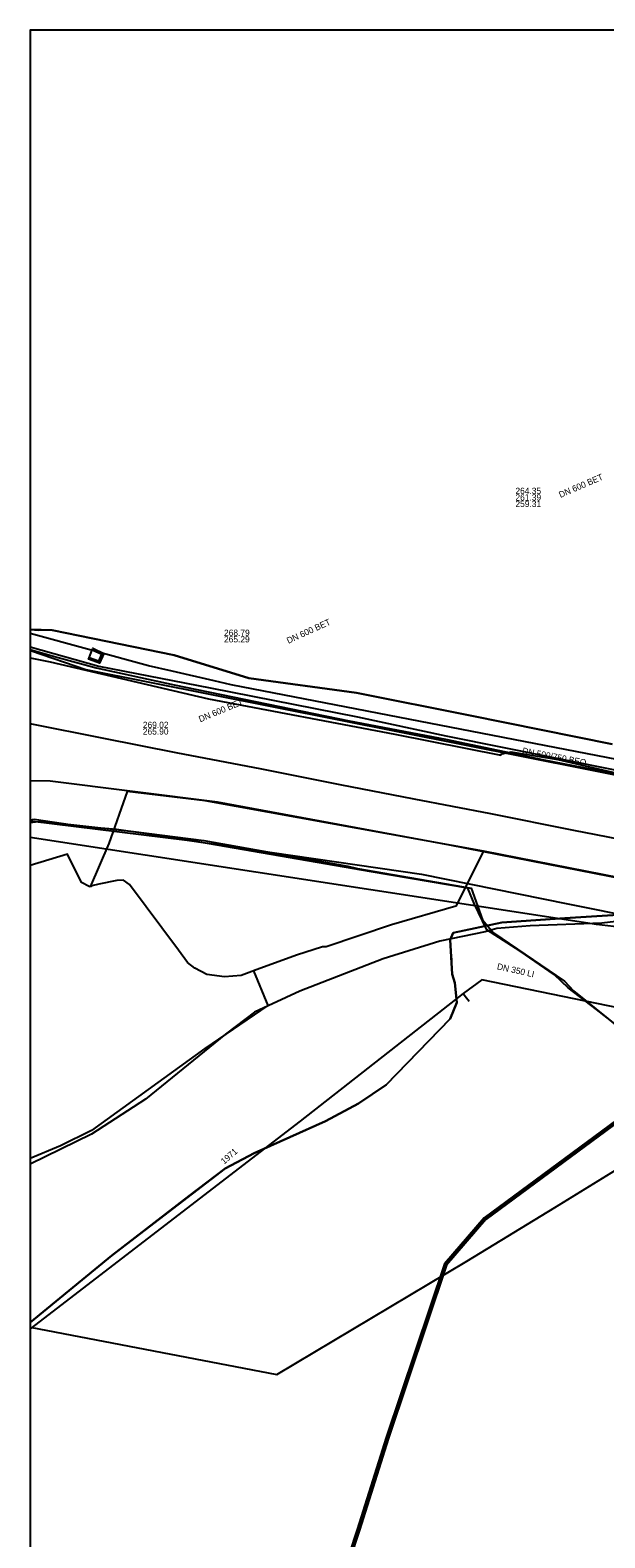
# Model space of a CAD drawing. Extents: x -599951 to -598963, y -1164095 to -1162939.
# Drawn here: x -599951.1 to -599878, y -1163131.5 to -1162939.4 of the extents above; entities that cross this region are included whole.
import ezdxf

# ---------------------------------------------------------------- set-up
doc = ezdxf.new("R2010")
doc.units = 0
for name, color, linetype in [('Level 3', 7, 'Continuous'), ('Vrstva 12', 7, 'Continuous'), ('Vrstva 13', 7, 'Continuous'), ('Vrstva 15', 7, 'Continuous'), ('Vrstva 19', 7, 'Continuous'), ('Vrstva 20', 7, 'Continuous'), ('Vrstva 25', 7, 'Continuous'), ('Vrstva 42', 7, 'Continuous'), ('Vrstva 44', 7, 'Continuous'), ('Vrstva 50', 7, 'Continuous'), ('Vrstva 53', 7, 'Continuous'), ('Vrstva 55', 7, 'Continuous'), ('Vrstva 58', 7, 'Continuous')]:
    doc.layers.add(name, color=color, linetype=linetype)

msp = doc.modelspace()

# ---------------------------------------------------------------- linework, layer by layer
at = {"layer": 'Level 3'}
for points in [[(-599943.21, -1163018.34), (-599943.13, -1163018.15), (-599941.76, -1163018.81), (-599942.3, -1163020.06), (-599943.68, -1163019.55), (-599943.61, -1163019.36), (-599942.4, -1163019.81), (-599942.02, -1163018.9)], [(-599943.21, -1163018.34), (-599943.13, -1163018.15), (-599941.76, -1163018.81), (-599942.3, -1163020.06), (-599943.68, -1163019.55), (-599943.61, -1163019.36), (-599942.4, -1163019.81), (-599942.02, -1163018.9)], [(-599943.212, -1163018.332), (-599942.016, -1163018.903), (-599942.405, -1163019.805), (-599943.605, -1163019.361)]]:
    msp.add_lwpolyline(points, close=True, dxfattribs=at)
at = {"layer": 'Vrstva 12'}
for p, q in [((-599936.06, -1163020.4), (-599951.125, -1163016.265)), ((-599933.04, -1163021.09), (-599936.06, -1163020.4)), ((-599927.68, -1163022.31), (-599933.04, -1163021.09)), ((-599925.54, -1163022.8), (-599927.68, -1163022.31)), ((-599847.38, -1163037.95), (-599925.54, -1163022.8)), ((-599882.67, -1163050.72), (-599860.12, -1163055.28)), ((-599883.08, -1163060.57), (-599881.93, -1163061.81))]:
    msp.add_line(p, q, dxfattribs=at)
for points in [[(-599951.125, -1163040.123), (-599931.15, -1163042.6), (-599901.29, -1163046.95), (-599882.67, -1163050.72)], [(-599951.125, -1163040.336), (-599949.72, -1163040.2), (-599937.97, -1163041.5), (-599929.02, -1163042.66), (-599910.67, -1163045.93)], [(-599910.67, -1163045.93), (-599909.44, -1163046.21), (-599894.96, -1163048.73), (-599893.54, -1163052.75), (-599892.12, -1163054.41), (-599883.08, -1163060.57)], [(-599881.93, -1163061.81), (-599877.57, -1163065.33), (-599873.3, -1163068.88), (-599869.04, -1163072.02), (-599864.81, -1163075.13), (-599861.46, -1163077.7), (-599859.62, -1163078.15), (-599853.6, -1163079.62), (-599843.33, -1163081.35), (-599837.84, -1163082.59), (-599835.88, -1163083.02), (-599833.25, -1163083.54), (-599825.85, -1163084.61), (-599825.45, -1163078.85), (-599823.71, -1163075.32), (-599821.18, -1163073.61), (-599813.83, -1163073.27), (-599810.3, -1163071.58), (-599806.61, -1163071.81), (-599801.7, -1163073.46), (-599799.74, -1163072.97)], [(-599884.34, -1163089.42), (-599853.43, -1163070.38), (-599849.34, -1163068.52), (-599833.24, -1163072.17), (-599829.25, -1163072.71), (-599820.85, -1163074.7), (-599813.741, -1163076.296)], [(-599951.125, -1163104.644), (-599919.73, -1163110.7), (-599895.51, -1163096.25), (-599884.34, -1163089.42)]]:
    msp.add_lwpolyline(points, dxfattribs=at)
at = {"layer": 'Vrstva 13'}
msp.add_line((-599916.74, -1163078.425), (-599951.125, -1163104.852), dxfattribs=at)
for points in [[(-599723.934, -1163082.934), (-599810.529, -1163067.581), (-599818.168, -1163069.687), (-599828.834, -1163073.741), (-599893.625, -1163060.405), (-599895.994, -1163062.158), (-599916.74, -1163078.425)], [(-599895.994, -1163062.158), (-599895.571, -1163062.7), (-599895.243, -1163063.116)]]:
    msp.add_lwpolyline(points, dxfattribs=at)
at = {"layer": 'Vrstva 19'}
msp.add_lwpolyline([(-599875.409, -1163053.774), (-599879.03, -1163053.341), (-599951.125, -1163042.261)], dxfattribs=at)
at = {"layer": 'Vrstva 20'}
msp.add_lwpolyline([(-599951.125, -1163104.069), (-599940.74, -1163095.51), (-599930.89, -1163087.91), (-599926.31, -1163084.45), (-599922.62, -1163082.46), (-599913.54, -1163078.41), (-599909.31, -1163076.17), (-599905.79, -1163073.77), (-599897.66, -1163065.37), (-599896.8, -1163063.27), (-599897.07, -1163060.8), (-599897.39, -1163059.67), (-599897.45, -1163057.86), (-599897.66, -1163055.31), (-599897.26, -1163054.42), (-599891.06, -1163053.08), (-599883.05, -1163052.54), (-599873.56, -1163051.94)], dxfattribs=at)
at = {"layer": 'Vrstva 25'}
msp.add_lwpolyline([(-599868.376, -1163072.489), (-599879.004, -1163064.179), (-599882.631, -1163061.403), (-599884.365, -1163059.755), (-599888.752, -1163056.735), (-599892.966, -1163054.043), (-599894.582, -1163050.666), (-599895.415, -1163048.721), (-599907.683, -1163046.63), (-599933.203, -1163042.207), (-599940.14, -1163041.245), (-599944.6, -1163040.854), (-599950.629, -1163039.979), (-599951.125, -1163040.063)], dxfattribs=at)
at = {"layer": 'Vrstva 42'}
for p, q in [((-599951.125, -1163015.748), (-599948.319, -1163015.861)), ((-599951.125, -1163015.748), (-599948.319, -1163015.861)), ((-599948.319, -1163015.861), (-599932.798, -1163019.013)), ((-599948.319, -1163015.861), (-599932.798, -1163019.013)), ((-599932.798, -1163019.013), (-599923.282, -1163021.952)), ((-599932.798, -1163019.013), (-599923.282, -1163021.952)), ((-599895.104, -1163026.704), (-599877.002, -1163030.363)), ((-599895.104, -1163026.704), (-599877.002, -1163030.363))]:
    msp.add_line(p, q, dxfattribs=at)
for points in [[(-599823.159, -1163020.568), (-599823.271, -1163021.364), (-599827.714, -1163021.51), (-599835.493, -1163022.702), (-599852.557, -1163025.328), (-599854.173, -1163026.768), (-599855.063, -1163030.103), (-599854.618, -1163032.62), (-599851.529, -1163035.218), (-599847.993, -1163036.016), (-599847.84, -1163036.05), (-599848.693, -1163040.788), (-599851.012, -1163052.737), (-599851.441, -1163055.21), (-599851.947, -1163060.521), (-599893.107, -1163090.941), (-599898.107, -1163096.736), (-599905.507, -1163118.786), (-599909.197, -1163130.516), (-599919.149, -1163160.781), (-599923.658, -1163172.169), (-599928.466, -1163188.373), (-599951.125, -1163247.074)], [(-599823.159, -1163020.568), (-599823.271, -1163021.364), (-599827.714, -1163021.51), (-599835.493, -1163022.702), (-599852.557, -1163025.328), (-599854.173, -1163026.768), (-599855.063, -1163030.103), (-599854.618, -1163032.62), (-599851.529, -1163035.218), (-599847.993, -1163036.016), (-599847.84, -1163036.05), (-599848.693, -1163040.788), (-599851.012, -1163052.737), (-599851.441, -1163055.21), (-599851.947, -1163060.521), (-599893.107, -1163090.941), (-599898.107, -1163096.736), (-599905.507, -1163118.786), (-599909.197, -1163130.516), (-599919.149, -1163160.781), (-599923.658, -1163172.169), (-599928.466, -1163188.373), (-599951.125, -1163247.074)], [(-599923.282, -1163021.952), (-599909.581, -1163023.851), (-599895.104, -1163026.704)], [(-599923.282, -1163021.952), (-599909.581, -1163023.851), (-599895.104, -1163026.704)], [(-599736.94, -1163069.5), (-599747.67, -1163067.47), (-599759.18, -1163065.22), (-599771.56, -1163062.81), (-599782.31, -1163060.73), (-599794.22, -1163058.42), (-599806.06, -1163056.09), (-599817.5, -1163053.92), (-599826.93, -1163052.08), (-599837.11, -1163050.1), (-599848.95, -1163047.79), (-599860.32, -1163045.57), (-599870.33, -1163043.62), (-599881.88, -1163041.35), (-599892.48, -1163039.26), (-599902.25, -1163037.36), (-599911.67, -1163035.55), (-599921.63, -1163033.57), (-599932.53, -1163031.46), (-599941.74, -1163029.67), (-599951.125, -1163027.795)], [(-599742.215, -1163055.552), (-599755.449, -1163053.841), (-599771.375, -1163051.364), (-599782.13, -1163047.795), (-599795.02, -1163044.953), (-599808.565, -1163042.372), (-599820.407, -1163040.592), (-599840.692, -1163037.303), (-599847.928, -1163035.723), (-599848.08, -1163035.69), (-599848.987, -1163040.732), (-599851.308, -1163052.683), (-599851.739, -1163055.17), (-599852.233, -1163060.359), (-599893.313, -1163090.719), (-599898.373, -1163096.584), (-599905.793, -1163118.694), (-599909.483, -1163130.424), (-599919.431, -1163160.679), (-599923.942, -1163172.071), (-599928.754, -1163188.287), (-599951.125, -1163246.248)], [(-599742.215, -1163055.552), (-599755.449, -1163053.841), (-599771.375, -1163051.364), (-599782.13, -1163047.795), (-599795.02, -1163044.953), (-599808.565, -1163042.372), (-599820.407, -1163040.592), (-599840.692, -1163037.303), (-599847.928, -1163035.723), (-599848.08, -1163035.69), (-599848.987, -1163040.732), (-599851.308, -1163052.683), (-599851.739, -1163055.17), (-599852.233, -1163060.359), (-599893.313, -1163090.719), (-599898.373, -1163096.584), (-599905.793, -1163118.694), (-599909.483, -1163130.424), (-599919.431, -1163160.679), (-599923.942, -1163172.071), (-599928.754, -1163188.287), (-599951.125, -1163246.248)], [(-599742.265, -1163055.848), (-599755.491, -1163054.139), (-599771.445, -1163051.656), (-599782.21, -1163048.085), (-599795.08, -1163045.247), (-599808.615, -1163042.668), (-599820.453, -1163040.888), (-599840.748, -1163037.597), (-599847.84, -1163036.05), (-599848.693, -1163040.788), (-599851.012, -1163052.737), (-599851.441, -1163055.21), (-599851.947, -1163060.521), (-599893.107, -1163090.941), (-599898.107, -1163096.736), (-599905.507, -1163118.786), (-599909.197, -1163130.516), (-599919.149, -1163160.781), (-599923.658, -1163172.169), (-599928.466, -1163188.373), (-599951.125, -1163247.074)], [(-599742.265, -1163055.848), (-599755.491, -1163054.139), (-599771.445, -1163051.656), (-599782.21, -1163048.085), (-599795.08, -1163045.247), (-599808.615, -1163042.668), (-599820.453, -1163040.888), (-599840.748, -1163037.597), (-599847.84, -1163036.05), (-599848.693, -1163040.788), (-599851.012, -1163052.737), (-599851.441, -1163055.21), (-599851.947, -1163060.521), (-599893.107, -1163090.941), (-599898.107, -1163096.736), (-599905.507, -1163118.786), (-599909.197, -1163130.516), (-599919.149, -1163160.781), (-599923.658, -1163172.169), (-599928.466, -1163188.373), (-599951.125, -1163247.074)], [(-599928.61, -1163188.33), (-599923.8, -1163172.12), (-599919.29, -1163160.73), (-599909.34, -1163130.47), (-599905.65, -1163118.74), (-599898.24, -1163096.66), (-599893.21, -1163090.83), (-599852.09, -1163060.44), (-599851.59, -1163055.19), (-599851.16, -1163052.71), (-599848.84, -1163040.76), (-599847.96, -1163035.87)], [(-599875.11, -1163052.81), (-599878.35, -1163053.17), (-599887.47, -1163053.52), (-599891.72, -1163053.87), (-599893.17, -1163054.29), (-599898.96, -1163055.45), (-599906.17, -1163057.71), (-599916.79, -1163061.84), (-599922.55, -1163064.5), (-599926.27, -1163067.3), (-599936.44, -1163075.58), (-599943.3, -1163080.04), (-599951.125, -1163083.903)], [(-599852.233, -1163060.359), (-599893.313, -1163090.719), (-599898.373, -1163096.584), (-599905.793, -1163118.694), (-599909.483, -1163130.424), (-599919.431, -1163160.679)], [(-599852.233, -1163060.359), (-599893.313, -1163090.719), (-599898.373, -1163096.584), (-599905.793, -1163118.694), (-599909.483, -1163130.424), (-599919.431, -1163160.679)], [(-599851.947, -1163060.521), (-599893.107, -1163090.941), (-599898.107, -1163096.736), (-599905.507, -1163118.786), (-599909.197, -1163130.516), (-599919.149, -1163160.781)], [(-599851.947, -1163060.521), (-599893.107, -1163090.941), (-599898.107, -1163096.736), (-599905.507, -1163118.786), (-599909.197, -1163130.516), (-599919.149, -1163160.781)], [(-599851.947, -1163060.521), (-599893.107, -1163090.941), (-599898.107, -1163096.736), (-599905.507, -1163118.786), (-599909.197, -1163130.516), (-599919.149, -1163160.781)], [(-599851.947, -1163060.521), (-599893.107, -1163090.941), (-599898.107, -1163096.736), (-599905.507, -1163118.786), (-599909.197, -1163130.516), (-599919.149, -1163160.781)]]:
    msp.add_lwpolyline(points, dxfattribs=at)
at = {"layer": 'Vrstva 44'}
msp.add_lwpolyline([(-599951.125, -1163018.319), (-599947.551, -1163019.333), (-599942.738, -1163020.646), (-599932.806, -1163022.793), (-599910.515, -1163027.389), (-599898.233, -1163029.739), (-599885.727, -1163032.363), (-599873.009, -1163034.84), (-599861.264, -1163036.995), (-599853.19, -1163038.533), (-599847.084, -1163039.492), (-599839.909, -1163041.111), (-599824.895, -1163043.577), (-599814.349, -1163045.484), (-599801.363, -1163047.973), (-599790.063, -1163050.107), (-599778.01, -1163052.554), (-599760.155, -1163055.725), (-599748.035, -1163058.372), (-599724.432, -1163062.801)], dxfattribs=at)
at = {"layer": 'Vrstva 50'}
for points in [[(-599873.56, -1163051.94), (-599883.05, -1163052.54), (-599891.06, -1163053.08), (-599897.26, -1163054.42)], [(-599897.278, -1163054.41), (-599897.66, -1163055.31), (-599897.39, -1163059.67), (-599897.07, -1163060.8), (-599896.8, -1163063.27), (-599897.66, -1163065.37), (-599905.79, -1163073.77), (-599909.31, -1163076.17), (-599913.54, -1163078.41), (-599922.62, -1163082.46), (-599926.31, -1163084.45), (-599940.74, -1163095.51), (-599951.125, -1163104.069)]]:
    msp.add_lwpolyline(points, dxfattribs=at)
at = {"layer": 'Vrstva 53'}
msp.add_lwpolyline([(-599951.125, -1164094.695), (-598963.215, -1164094.695), (-598963.215, -1162939.4), (-599951.125, -1162939.4)], close=True, dxfattribs=at)
at = {"layer": 'Vrstva 55'}
for points in [[(-599951.125, -1163019.361), (-599948.56, -1163019.86), (-599928.4, -1163024.59), (-599904.71, -1163029.11), (-599891.21, -1163031.778), (-599891.2, -1163031.63)], [(-599891.2, -1163031.63), (-599889.88, -1163031.35), (-599883.95, -1163032.34), (-599868.54, -1163035.88)], [(-599664.02, -1163109.18), (-599663.75, -1163108.82), (-599661.75, -1163109.07), (-599658.99, -1163095.65), (-599655.61, -1163093.65), (-599653.6, -1163094.02), (-599652.97, -1163091.01), (-599676.92, -1163086.63), (-599680.55, -1163086.75), (-599712.65, -1163080.11), (-599750.51, -1163072.96), (-599770.19, -1163068.95), (-599811.009, -1163059.716), (-599833.75, -1163056.67), (-599858.82, -1163052.03), (-599858.7, -1163050.9), (-599897.68, -1163043.25), (-599927.27, -1163037.74), (-599948.58, -1163035.1), (-599951.125, -1163035.045)], [(-599664.02, -1163109.18), (-599663.73, -1163108.63), (-599661.59, -1163109.02), (-599659.06, -1163095.58), (-599655.95, -1163093.64), (-599653.8, -1163094.03), (-599652.83, -1163091.3), (-599676.97, -1163086.63), (-599680.67, -1163086.82), (-599708.89, -1163080.98), (-599759.5, -1163071.06), (-599842.375, -1163053.387), (-599858.58, -1163051.98), (-599858.78, -1163050.81), (-599893.42, -1163044), (-599928.85, -1163037.58), (-599938.78, -1163036.41), (-599941.11, -1163043.03), (-599943.478, -1163048.564)], [(-599711.23, -1163080.4), (-599759.11, -1163071.25), (-599811.043, -1163059.819), (-599842.409, -1163053.422), (-599858, -1163051.98), (-599858.97, -1163051.79), (-599858.78, -1163050.81), (-599893.42, -1163044), (-599896.93, -1163051.01), (-599905.105, -1163053.383), (-599913.454, -1163056.211), (-599913.92, -1163056.19), (-599917.22, -1163057.25), (-599922.701, -1163059.24), (-599920.87, -1163063.66), (-599928.88, -1163069.16), (-599943.308, -1163079.607), (-599947.254, -1163081.556), (-599951.125, -1163083.176)], [(-599943.478, -1163048.564), (-599943.627, -1163048.486), (-599944.589, -1163047.982), (-599946.37, -1163044.39), (-599951.125, -1163045.839)], [(-599913.454, -1163056.211), (-599913.92, -1163056.19), (-599917.22, -1163057.25), (-599921.88, -1163058.94), (-599924.25, -1163059.85), (-599926.38, -1163060), (-599928.63, -1163059.72), (-599930.17, -1163058.89), (-599931.09, -1163058.18), (-599932.22, -1163056.6), (-599938.48, -1163048.24), (-599939.23, -1163047.69), (-599940.11, -1163047.76), (-599942.383, -1163048.219), (-599943.29, -1163048.4), (-599943.478, -1163048.564)]]:
    msp.add_lwpolyline(points, dxfattribs=at)
at = {"layer": 'Vrstva 58'}
for points in [[(-599877.002, -1163030.363), (-599895.104, -1163026.704), (-599909.581, -1163023.851), (-599923.282, -1163021.952), (-599932.798, -1163019.013), (-599948.319, -1163015.861), (-599951.125, -1163015.748)], [(-599951.125, -1163015.748), (-599948.319, -1163015.861), (-599932.798, -1163019.013), (-599923.282, -1163021.952), (-599909.581, -1163023.851), (-599895.104, -1163026.704), (-599877.002, -1163030.363)], [(-599951.125, -1163015.748), (-599948.319, -1163015.861), (-599932.798, -1163019.013), (-599923.282, -1163021.952), (-599909.581, -1163023.851), (-599895.104, -1163026.704), (-599877.002, -1163030.363)], [(-599877.002, -1163030.363), (-599895.104, -1163026.704), (-599909.581, -1163023.851), (-599923.282, -1163021.952), (-599932.798, -1163019.013), (-599948.319, -1163015.861), (-599951.125, -1163015.748)], [(-599877.002, -1163030.363), (-599895.104, -1163026.704), (-599909.581, -1163023.851), (-599923.282, -1163021.952), (-599932.798, -1163019.013), (-599948.319, -1163015.861), (-599951.125, -1163015.748)], [(-599951.125, -1163015.748), (-599948.319, -1163015.861), (-599932.798, -1163019.013), (-599923.282, -1163021.952), (-599909.581, -1163023.851), (-599895.104, -1163026.704), (-599877.002, -1163030.363)], [(-599877.002, -1163030.363), (-599882.297, -1163029.293), (-599895.104, -1163026.704), (-599909.581, -1163023.851), (-599923.282, -1163021.952), (-599932.798, -1163019.013), (-599948.319, -1163015.861), (-599950.083, -1163015.89), (-599951.125, -1163015.785)], [(-599951.125, -1163017.951), (-599942.396, -1163020.445), (-599928.216, -1163023.175), (-599909.436, -1163026.875), (-599898.216, -1163029.295), (-599876.466, -1163033.695), (-599839.596, -1163041.095), (-599823.356, -1163043.075), (-599809.226, -1163045.765), (-599771.136, -1163052.985), (-599752.946, -1163056.655), (-599739.506, -1163059.075)], [(-599951.125, -1163017.951), (-599942.396, -1163020.445), (-599928.216, -1163023.175), (-599909.436, -1163026.875), (-599898.216, -1163029.295), (-599876.466, -1163033.695), (-599839.596, -1163041.095), (-599823.356, -1163043.075), (-599809.226, -1163045.765), (-599771.136, -1163052.985), (-599752.946, -1163056.655), (-599739.506, -1163059.075)], [(-599951.125, -1163018.43), (-599950.947, -1163018.473), (-599944.048, -1163020.863), (-599872.152, -1163035.186), (-599869.54, -1163034.95)], [(-599951.125, -1163104.069), (-599940.74, -1163095.51), (-599930.89, -1163087.91), (-599926.31, -1163084.45), (-599922.62, -1163082.46), (-599913.54, -1163078.41), (-599909.31, -1163076.17), (-599905.79, -1163073.77), (-599897.66, -1163065.37), (-599896.8, -1163063.27), (-599897.07, -1163060.8), (-599897.39, -1163059.67), (-599897.66, -1163055.31), (-599897.26, -1163054.42), (-599891.06, -1163053.08), (-599883.05, -1163052.54), (-599873.56, -1163051.94)], [(-599873.56, -1163051.94), (-599883.05, -1163052.54), (-599891.06, -1163053.08), (-599897.26, -1163054.42), (-599897.66, -1163055.31), (-599897.39, -1163059.67), (-599897.07, -1163060.8), (-599896.8, -1163063.27), (-599897.66, -1163065.37), (-599905.79, -1163073.77), (-599909.31, -1163076.17), (-599913.54, -1163078.41), (-599922.62, -1163082.46), (-599926.31, -1163084.45), (-599930.89, -1163087.91), (-599940.74, -1163095.51), (-599951.125, -1163104.069)], [(-599873.56, -1163051.94), (-599883.05, -1163052.54), (-599891.06, -1163053.08), (-599897.26, -1163054.42), (-599897.66, -1163055.31), (-599897.39, -1163059.67), (-599897.07, -1163060.8), (-599896.8, -1163063.27), (-599897.66, -1163065.37), (-599905.79, -1163073.77), (-599909.31, -1163076.17), (-599913.54, -1163078.41), (-599922.62, -1163082.46), (-599926.31, -1163084.45), (-599930.89, -1163087.91), (-599940.74, -1163095.51), (-599951.125, -1163104.069)], [(-599951.125, -1163104.069), (-599940.74, -1163095.51), (-599930.89, -1163087.91), (-599926.31, -1163084.45), (-599922.62, -1163082.46), (-599913.54, -1163078.41), (-599909.31, -1163076.17), (-599905.79, -1163073.77), (-599897.66, -1163065.37), (-599896.8, -1163063.27), (-599897.07, -1163060.8), (-599897.39, -1163059.67), (-599897.66, -1163055.31), (-599897.26, -1163054.42), (-599891.06, -1163053.08), (-599883.05, -1163052.54), (-599873.56, -1163051.94)], [(-599951.125, -1163104.069), (-599940.74, -1163095.51), (-599930.89, -1163087.91), (-599926.31, -1163084.45), (-599922.62, -1163082.46), (-599913.54, -1163078.41), (-599909.31, -1163076.17), (-599905.79, -1163073.77), (-599897.66, -1163065.37), (-599896.8, -1163063.27), (-599897.07, -1163060.8), (-599897.39, -1163059.67), (-599897.66, -1163055.31), (-599897.26, -1163054.42), (-599891.06, -1163053.08), (-599883.05, -1163052.54), (-599873.56, -1163051.94)], [(-599873.56, -1163051.94), (-599883.05, -1163052.54), (-599891.06, -1163053.08), (-599897.26, -1163054.42), (-599897.66, -1163055.31), (-599897.39, -1163059.67), (-599897.07, -1163060.8), (-599896.8, -1163063.27), (-599897.66, -1163065.37), (-599905.79, -1163073.77), (-599909.31, -1163076.17), (-599913.54, -1163078.41), (-599922.62, -1163082.46), (-599926.31, -1163084.45), (-599930.89, -1163087.91), (-599940.74, -1163095.51), (-599951.125, -1163104.069)], [(-599951.125, -1163104.069), (-599940.74, -1163095.51), (-599930.89, -1163087.91), (-599926.31, -1163084.45), (-599922.62, -1163082.46), (-599913.54, -1163078.41), (-599909.31, -1163076.17), (-599905.79, -1163073.77), (-599897.66, -1163065.37), (-599896.8, -1163063.27), (-599897.07, -1163060.8), (-599897.39, -1163059.67), (-599897.45, -1163057.86), (-599897.66, -1163055.31), (-599897.26, -1163054.42), (-599891.06, -1163053.08), (-599883.05, -1163052.54), (-599873.56, -1163051.94)], [(-599951.125, -1163104.069), (-599940.74, -1163095.51), (-599930.89, -1163087.91), (-599926.31, -1163084.45), (-599922.62, -1163082.46), (-599913.54, -1163078.41), (-599909.31, -1163076.17), (-599905.79, -1163073.77), (-599897.66, -1163065.37), (-599896.8, -1163063.27), (-599897.07, -1163060.8), (-599897.39, -1163059.67), (-599897.45, -1163057.86), (-599897.66, -1163055.31), (-599897.26, -1163054.42), (-599891.06, -1163053.08), (-599883.05, -1163052.54), (-599873.56, -1163051.94)]]:
    msp.add_lwpolyline(points, dxfattribs=at)

# ---------------------------------------------------------------- texts
at = {"layer": 'Vrstva 12'}
for s, rotation, p in [('DN 600 BET', 23.39484, (-599883.6, -1162999.004)), ('DN 600 BET', 24.66624, (-599918.241, -1163017.593)), ('DN 600 BET', 22.69789, (-599929.47, -1163027.6)), ('DN 500/750 BEO', 349.09929, (-599888.517, -1163031.57))]:
    msp.add_text(s, height=0.8, rotation=rotation, dxfattribs=at).set_placement(p)
for s, p in [('264.35', (-599889.338, -1162998.497)), ('261.39', (-599889.338, -1162999.329)), ('259.31', (-599889.338, -1163000.161)), ('268.79', (-599926.444, -1163016.574)), ('265.29', (-599926.444, -1163017.406)), ('269.02', (-599936.777, -1163028.315)), ('265.90', (-599936.777, -1163029.147))]:
    msp.add_text(s, height=0.8, dxfattribs=at).set_placement(p)
at = {"layer": 'Vrstva 15'}
for s, rotation, p in [('DN 350 LI', 347.4989, (-599891.739, -1163059.047)), ('1971', 41.29404, (-599926.425, -1163083.951))]:
    msp.add_text(s, height=0.8, rotation=rotation, dxfattribs=at).set_placement(p)

doc.saveas('drawing.dxf')
